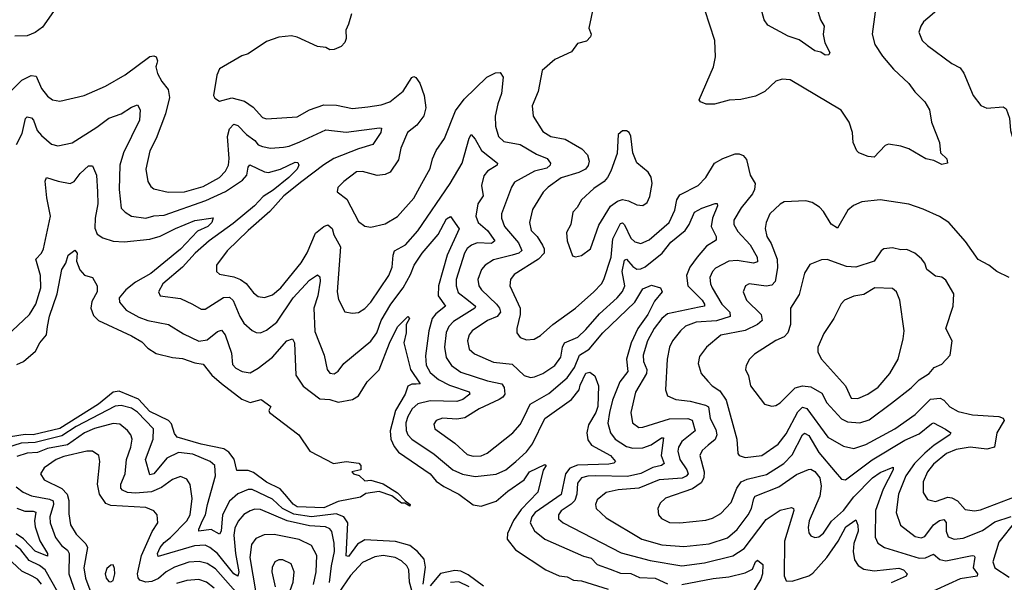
# Model space of a CAD drawing. Extents: x 1954678 to 2060275, y 904822 to 1016299.
# Tile 378 of 467: x 2015929 to 2020741, y 1007964 to 1010716. Entities that reach past the tile are written whole.
import ezdxf

# ---------------------------------------------------------------- set-up
doc = ezdxf.new("R2010")
doc.units = 0

msp = doc.modelspace()

# ---------------------------------------------------------------- linework, layer by layer
at = {"layer": '0CON20XD'}
for points in [[(2019807.5, 1010835), (2019842, 1010715), (2019860.8, 1010685), (2019856, 1010644), (2019863.8, 1010603.8), (2019888.2, 1010555), (2019883.3, 1010545), (2019865, 1010542.9), (2019845, 1010556.7), (2019815, 1010564), (2019738.3, 1010618.3), (2019685, 1010635.8), (2019585, 1010690), (2019568, 1010715), (2019543.1, 1010805)], [(2018740, 1010815), (2018710, 1010675), (2018722.5, 1010645), (2018718.3, 1010631.7), (2018698.3, 1010611.7), (2018655, 1010600), (2018625, 1010558.8), (2018545, 1010521.2), (2018481.7, 1010468.3), (2018462.5, 1010365), (2018434.2, 1010295), (2018438, 1010245), (2018485, 1010170), (2018525, 1010144.7), (2018595, 1010131.4), (2018645, 1010102.4), (2018675.5, 1010085), (2018704.4, 1010054.4), (2018711.6, 1010025), (2018707.2, 1010002.8), (2018694.2, 1009985.8), (2018661.6, 1009968.4), (2018575, 1009942.1), (2018512.2, 1009897.8), (2018487.3, 1009872.7), (2018435, 1009788), (2018421.1, 1009725), (2018429.2, 1009685), (2018457.6, 1009655), (2018483.8, 1009613.8), (2018492.7, 1009595), (2018492.3, 1009575), (2018465, 1009544.3), (2018345, 1009470), (2018327.3, 1009445), (2018323.8, 1009415), (2018374.1, 1009305), (2018375.4, 1009275), (2018358.1, 1009205), (2018358.6, 1009185), (2018375, 1009162.5), (2018405, 1009150), (2018443.8, 1009153.8), (2018475, 1009170.8), (2018534.4, 1009225), (2018644.7, 1009305.3), (2018735, 1009384.4), (2018772.9, 1009425), (2018783.4, 1009445), (2018819.5, 1009555), (2018828, 1009645), (2018865, 1009718.9), (2018875, 1009721.8), (2018885, 1009713.6), (2018915, 1009648.2), (2018935, 1009630), (2018965, 1009622.2), (2019005, 1009639.2), (2019103.3, 1009725), (2019130.5, 1009785), (2019140.2, 1009835), (2019155, 1009858.8), (2019245.6, 1009904.4), (2019281.5, 1009945), (2019325, 1010014.5), (2019365, 1010038), (2019425, 1010060), (2019445, 1010060.5), (2019465, 1010051.4), (2019481.7, 1010031.7), (2019498.7, 1009955), (2019522.9, 1009915), (2019519.4, 1009885), (2019510, 1009865), (2019454.8, 1009795.2), (2019418.8, 1009735), (2019419.6, 1009715), (2019439.4, 1009679.4), (2019499.1, 1009615), (2019532.4, 1009555), (2019535, 1009532.5), (2019514.7, 1009525.3), (2019435, 1009538.8), (2019395, 1009534.7), (2019329.7, 1009500.3), (2019315, 1009484.4), (2019301.8, 1009455), (2019304.7, 1009425), (2019313.5, 1009405), (2019361.1, 1009325), (2019400, 1009285), (2019401.5, 1009265), (2019335, 1009242.8), (2019235, 1009237), (2019183.1, 1009216.9), (2019157.7, 1009195), (2019118.7, 1009145), (2019105.2, 1009114.8), (2019093.5, 1009055), (2019085.4, 1008905.4), (2019095, 1008877.1), (2019135, 1008859.1), (2019205, 1008850.3), (2019281.3, 1008831.3), (2019295, 1008821.9), (2019303.4, 1008765), (2019331, 1008711), (2019336.1, 1008685), (2019327.5, 1008662.5), (2019294.4, 1008635.6), (2019265, 1008609.5), (2019253.4, 1008585), (2019274.8, 1008504.8), (2019272.6, 1008475), (2019259.3, 1008450.7), (2019217.9, 1008422.1), (2019085, 1008376.2), (2019058.5, 1008351.5), (2019047.5, 1008325), (2019051.1, 1008295), (2019066, 1008276), (2019105, 1008256.5), (2019155, 1008254.5), (2019282.1, 1008267.9), (2019315, 1008277.9), (2019355, 1008301.5), (2019406.2, 1008355), (2019433.1, 1008425), (2019454.8, 1008455.2), (2019485, 1008469.6), (2019578.8, 1008491.2), (2019663.4, 1008545), (2019705, 1008587.8), (2019755, 1008685.5), (2019765, 1008693.2), (2019785, 1008681.9), (2019835, 1008600), (2019914.8, 1008504.8), (2019945, 1008469.2), (2019965, 1008465.6), (2020095, 1008563.8), (2020255, 1008659.2), (2020325, 1008690.7), (2020385, 1008739.6), (2020395, 1008743.6), (2020453.9, 1008713.9), (2020479.4, 1008695), (2020474.4, 1008685), (2020398.3, 1008635), (2020353.3, 1008596.6), (2020302.5, 1008545), (2020259.4, 1008485), (2020223.3, 1008395), (2020211.9, 1008305), (2020233.9, 1008243.9), (2020305, 1008188.4), (2020335, 1008181.8), (2020352.1, 1008187.9), (2020395, 1008244.7), (2020425, 1008266.5), (2020445, 1008270.9), (2020456.1, 1008256.1), (2020456.4, 1008215), (2020467.1, 1008187.1), (2020495.2, 1008175.2), (2020539.7, 1008180.3), (2020635, 1008217.8), (2020695, 1008259.8), (2020775, 1008286.6)], [(2016105, 1010772.1), (2016039.9, 1010680.1), (2016005, 1010652.8), (2015965, 1010637.2), (2015904.2, 1010635.8)], [(2017550, 1010745), (2017535.5, 1010694.5), (2017523.3, 1010665), (2017524.6, 1010625), (2017517.7, 1010605), (2017500, 1010585), (2017465, 1010569.6), (2017445, 1010568.6), (2017425, 1010579.6), (2017384.7, 1010584.7), (2017285, 1010631.4), (2017257, 1010637), (2017195, 1010630.8), (2017135, 1010610), (2017045, 1010550), (2017015, 1010540), (2016905, 1010476.2), (2016892.9, 1010445), (2016876.2, 1010345), (2016882.9, 1010332.9), (2016905, 1010317.1), (2016965, 1010333.2), (2017027.1, 1010317.1), (2017069.1, 1010289.1), (2017115, 1010237.1), (2017135, 1010230.5), (2017285, 1010241.5), (2017344.7, 1010275.3), (2017415, 1010300), (2017477.9, 1010297.9), (2017555, 1010281.8), (2017630.2, 1010289.8), (2017695, 1010300), (2017738.6, 1010315), (2017802.7, 1010367.3), (2017845, 1010433.8), (2017855, 1010438), (2017865, 1010433.8), (2017884.2, 1010405), (2017905.3, 1010345.3), (2017914.5, 1010285), (2017903.4, 1010246.6), (2017869.4, 1010200.6), (2017824.6, 1010165), (2017791.7, 1010088.3), (2017779.6, 1010030.4), (2017739.5, 1009970.5), (2017715, 1009958.5), (2017676.6, 1009953.4), (2017605, 1009974.4), (2017575, 1009972.2), (2017512.5, 1009925), (2017484.2, 1009895), (2017480, 1009875), (2017527.8, 1009837.8), (2017585, 1009729.2), (2017615, 1009705.8), (2017645, 1009700.8), (2017715, 1009718.1), (2017775, 1009753.1), (2017855, 1009842.9), (2017894.6, 1009915.4), (2017935, 1009988.8), (2017945.6, 1010035), (2017963.9, 1010076.1), (2018005.6, 1010135), (2018059.5, 1010270.5), (2018101.9, 1010328.1), (2018212.2, 1010435), (2018255, 1010455.5), (2018277.1, 1010457.1), (2018291.1, 1010435), (2018284, 1010355), (2018265.3, 1010305), (2018252.6, 1010245), (2018253.8, 1010195), (2018268.9, 1010145), (2018295, 1010120.7), (2018375.2, 1010105.2), (2018455, 1010058.4), (2018506.8, 1010036.8), (2018523.8, 1010015), (2018521.5, 1010005), (2018505, 1009990.3), (2018444.6, 1009975.4), (2018347.8, 1009922.2), (2018332.6, 1009897.4), (2018283.2, 1009766.8), (2018283.3, 1009745), (2018298.8, 1009705), (2018367.4, 1009625), (2018383, 1009587), (2018368.1, 1009575), (2018335, 1009563.7), (2018245, 1009541.2), (2018203.8, 1009516.2), (2018185.4, 1009495), (2018167.8, 1009445), (2018172.8, 1009415), (2018186.1, 1009395), (2018259.8, 1009325), (2018273.3, 1009305), (2018277.9, 1009285), (2018262.1, 1009265), (2018214.8, 1009245.2), (2018139.6, 1009195), (2018126.2, 1009175), (2018117.7, 1009145), (2018126.2, 1009105), (2018151.5, 1009081.5), (2018245, 1009040.3), (2018335, 1009030.5), (2018395, 1008975.4), (2018425, 1008966.9), (2018445, 1008969.2), (2018485, 1008985.4), (2018545, 1009025.4), (2018574.2, 1009065), (2018581.9, 1009115), (2018591.2, 1009135), (2018656.5, 1009163.5), (2018695, 1009200.9), (2018762.2, 1009277.8), (2018848.4, 1009355), (2018875, 1009387.5), (2018885.8, 1009415), (2018873.8, 1009485), (2018885, 1009540), (2018895, 1009545.4), (2018925, 1009508.2), (2018945, 1009495.8), (2018965, 1009496.8), (2018985, 1009506.9), (2019069.4, 1009575), (2019111.6, 1009628.4), (2019181, 1009685), (2019201.2, 1009715), (2019226.9, 1009775), (2019263.1, 1009795), (2019327.1, 1009817.1), (2019337.1, 1009817.1), (2019339.4, 1009805), (2019314.4, 1009745.6), (2019308.6, 1009705), (2019332.5, 1009655), (2019332.9, 1009637.1), (2019285, 1009608.1), (2019240, 1009555), (2019204.1, 1009505), (2019187.1, 1009465), (2019194.8, 1009414.8), (2019263.7, 1009345), (2019276.3, 1009325), (2019275, 1009314.6), (2019250.5, 1009309.5), (2019095, 1009278.1), (2019066.5, 1009255), (2019030.2, 1009205), (2018997, 1009145), (2018976.6, 1009075), (2018977.6, 1009045), (2018993.5, 1009005), (2018992.8, 1008985), (2018938.6, 1008895), (2018915.4, 1008795), (2018924.6, 1008745), (2018955, 1008721.8), (2018975, 1008723.1), (2019105, 1008764.2), (2019195, 1008766.2), (2019215, 1008756.8), (2019230, 1008705), (2019165, 1008653.2), (2019148.9, 1008625), (2019145.8, 1008605), (2019155.7, 1008565), (2019190.2, 1008515), (2019196.1, 1008495), (2019186.6, 1008483.4), (2019166, 1008474), (2019055, 1008465.9), (2018954.2, 1008425), (2018853.3, 1008416.7), (2018795, 1008403.5), (2018751.9, 1008368.1), (2018742.7, 1008345), (2018746.7, 1008325), (2018795, 1008280), (2018970, 1008175), (2019067.9, 1008147.9), (2019175, 1008138.8), (2019297.8, 1008152.2), (2019387.5, 1008182.5), (2019435, 1008222), (2019489.2, 1008295), (2019505.7, 1008325), (2019516.1, 1008373.9), (2019524.1, 1008385.9), (2019639, 1008431), (2019725, 1008490.9), (2019783.6, 1008516.4), (2019795, 1008517.3), (2019815, 1008506.7), (2019838.8, 1008475), (2019846.1, 1008435), (2019839.6, 1008385)], [(2020109.5, 1010755), (2020094.5, 1010645), (2020108.1, 1010595), (2020145, 1010538.1), (2020198.9, 1010475), (2020275, 1010404.4), (2020303, 1010363), (2020352, 1010315), (2020375.5, 1010275.5), (2020385.7, 1010215), (2020424, 1010115), (2020429.2, 1010065), (2020460.6, 1010035), (2020462.9, 1010015), (2020435, 1010007.8), (2020397, 1010027), (2020357.5, 1010035), (2020273.8, 1010083.8), (2020235, 1010097.3), (2020175, 1010107.5), (2020159.5, 1010100.5), (2020105.7, 1010044.3), (2020075, 1010047.5), (2020030, 1010065), (2020020, 1010075), (2020003.1, 1010115), (2019999.6, 1010165), (2019983.5, 1010215), (2019944, 1010274), (2019695, 1010421.4), (2019655, 1010425.8), (2019625, 1010416), (2019571.2, 1010365), (2019525, 1010341.9), (2019453.4, 1010326.6), (2019396.8, 1010323.2), (2019325, 1010302.2), (2019283.8, 1010303.8), (2019256.7, 1010315), (2019250, 1010325), (2019320, 1010485), (2019329.4, 1010535), (2019325.6, 1010615), (2019277.1, 1010765)], [(2020420.5, 1010769.5), (2020346, 1010705), (2020332.5, 1010685), (2020322.9, 1010655), (2020340, 1010615), (2020365, 1010589.2), (2020485, 1010502.5), (2020525, 1010481.2), (2020542.9, 1010455), (2020589.2, 1010345), (2020625.7, 1010295.7), (2020655, 1010284), (2020735, 1010290), (2020749.5, 1010279.5), (2020766.2, 1010235), (2020771.2, 1010175), (2020785, 1010130), (2020815, 1010113.3), (2020845, 1010113.3)], [(2015813, 1010297), (2015939.1, 1010420.9), (2015985, 1010443.1), (2016009.3, 1010439.3), (2016035, 1010380), (2016065, 1010341.9), (2016088.8, 1010325), (2016125, 1010317.8), (2016243.8, 1010346.2), (2016348.7, 1010391.3), (2016445, 1010446.2), (2016565, 1010536.5), (2016585, 1010539.5), (2016595, 1010534.5), (2016602.7, 1010515), (2016598.3, 1010501.7), (2016594.8, 1010484.8), (2016602.9, 1010452.9), (2016623.2, 1010413.2), (2016654.5, 1010375), (2016661.5, 1010335), (2016640.9, 1010255), (2016595.3, 1010135), (2016565.4, 1010075), (2016545.5, 1009985), (2016555.5, 1009925), (2016570.3, 1009900.3), (2016585, 1009888.9), (2016655, 1009872.5), (2016735, 1009874.3), (2016825, 1009900.4), (2016905.1, 1009944.9), (2016935, 1009975.5), (2016950, 1010005), (2016953.3, 1010036.7), (2016944.4, 1010145.6), (2016955, 1010183.1), (2016975, 1010205.5), (2016995, 1010199.2), (2017036.6, 1010155), (2017077.7, 1010125), (2017095, 1010104.6), (2017115, 1010095.3), (2017155, 1010088.6), (2017217.3, 1010092.7), (2017245, 1010097.2), (2017298.5, 1010118.5), (2017425, 1010178.2), (2017525, 1010166.3), (2017687.7, 1010187.7), (2017697.5, 1010185), (2017694.4, 1010165), (2017654.7, 1010105.3), (2017585, 1010085.2), (2017463.5, 1010036.5), (2017415, 1010007), (2017307.6, 1009925), (2017220.2, 1009855), (2017151.9, 1009778.2), (2017045, 1009685.7), (2016942.7, 1009585), (2016891.1, 1009515), (2016890, 1009485), (2016905, 1009471.1), (2016975, 1009458.1), (2017007.8, 1009445), (2017035.2, 1009425.2), (2017070.7, 1009380.7), (2017095, 1009361.5), (2017125, 1009357.5), (2017165, 1009370.7), (2017205, 1009403.9), (2017305, 1009526.2), (2017334.1, 1009575.9), (2017375, 1009671.8), (2017415, 1009704), (2017435, 1009712.2), (2017455.5, 1009695.5), (2017464.4, 1009664.4), (2017497.4, 1009605), (2017480.3, 1009385), (2017486.9, 1009346.9), (2017517.1, 1009287.1), (2017555, 1009280.6), (2017585, 1009284.4), (2017615, 1009303.3), (2017645, 1009334.5), (2017733.5, 1009465), (2017748.8, 1009505), (2017753.3, 1009565), (2017760.3, 1009585), (2017814.4, 1009615.6), (2017875, 1009682.7), (2018032.5, 1009915), (2018091, 1010015), (2018125, 1010136.7), (2018135, 1010154), (2018155, 1010131.9), (2018185.6, 1010075.6), (2018264.4, 1010015), (2018262.9, 1010005), (2018214.8, 1009975.3), (2018197.6, 1009952.4), (2018186, 1009905), (2018193.9, 1009855), (2018167.3, 1009815), (2018158.9, 1009755), (2018169.1, 1009725), (2018215, 1009685.9), (2018251.2, 1009635), (2018235, 1009622), (2018165, 1009624.2), (2018136.7, 1009613.3), (2018115, 1009596.9), (2018102.3, 1009575), (2018061.7, 1009445), (2018062.5, 1009415), (2018072.2, 1009382.2), (2018122.2, 1009342.2), (2018156.1, 1009315), (2018152.7, 1009305), (2018049.6, 1009240.4), (2018026.9, 1009215), (2018013.1, 1009186.9), (2018004.2, 1009115), (2018013.5, 1009063.5), (2018039.6, 1009025), (2018085, 1008992.2), (2018215, 1008949.3), (2018284.8, 1008934.8), (2018296.5, 1008916.5), (2018299.2, 1008885), (2018290, 1008870), (2018272.1, 1008857.9), (2018175, 1008812.8), (2018105, 1008769.1), (2018065, 1008763.1), (2017995, 1008766.8), (2017965, 1008755.6), (2017952.4, 1008737.6), (2017957.1, 1008715), (2018054.8, 1008644.8), (2018115, 1008589.6), (2018145, 1008581.6), (2018185, 1008583.3), (2018213.8, 1008596.2), (2018338.8, 1008695), (2018375, 1008735.5), (2018395, 1008774.2), (2018423.6, 1008836.4), (2018515, 1008888.1), (2018604.7, 1008965), (2018640.6, 1009015), (2018664.6, 1009075), (2018711.4, 1009105), (2018778.1, 1009185), (2018935.5, 1009334.5), (2018975, 1009400.5), (2019017.5, 1009417.5), (2019061.2, 1009405), (2019069.5, 1009385), (2019030.6, 1009339.4), (2018999.5, 1009275), (2018949.6, 1009205), (2018917.4, 1009135), (2018893.8, 1009055), (2018901.6, 1008995), (2018862.5, 1008945), (2018826.2, 1008855), (2018811.5, 1008795), (2018802.7, 1008742.7), (2018816, 1008696), (2018838.9, 1008665), (2018895, 1008628.1), (2018925, 1008620.2), (2018975, 1008622.3), (2019015, 1008636.5), (2019065, 1008670.8), (2019075, 1008670.8), (2019063.3, 1008585), (2019078.8, 1008545), (2019065, 1008535.3), (2019023.4, 1008526.6), (2018965, 1008497.1), (2018898.7, 1008481.3), (2018745, 1008485.5), (2018705, 1008483.7), (2018675, 1008475.2), (2018655, 1008450), (2018651, 1008395), (2018641.5, 1008365), (2018624.1, 1008345.9), (2018575, 1008314.6), (2018561.8, 1008295), (2018562.7, 1008275), (2018584.8, 1008254.8), (2018868.4, 1008108.4), (2019011, 1008071), (2019165, 1008044.8), (2019275, 1008059.6), (2019415, 1008093.8), (2019469.7, 1008130.3), (2019577.9, 1008272.1), (2019645, 1008317.9), (2019700.7, 1008330.7), (2019710.6, 1008325), (2019712.9, 1008315), (2019667, 1008165), (2019665.5, 1007995.5), (2019675, 1007971.2), (2019705, 1007970.4), (2019785, 1007996.2), (2019805, 1008008.8), (2019874.4, 1008085), (2019929.4, 1008165), (2019966.8, 1008235), (2020015, 1008270), (2020024.6, 1008244.6)], [(2015913.2, 1010105), (2015940.8, 1010159.2), (2015957.1, 1010232.9), (2015965, 1010240.9), (2015986.2, 1010236.2), (2015996.1, 1010225), (2016014.6, 1010175), (2016035, 1010150), (2016085, 1010108.1), (2016115, 1010100), (2016185, 1010114.5), (2016305, 1010189.7), (2016365.2, 1010234.8), (2016425, 1010255.3), (2016475, 1010288.7), (2016505, 1010299.2), (2016517.5, 1010275), (2016514.2, 1010225), (2016435.3, 1010065), (2016418.4, 1010005), (2016414.2, 1009885), (2016425.5, 1009795), (2016444.7, 1009774.7), (2016475.8, 1009755.8), (2016545, 1009744.7), (2016585, 1009756.9), (2016635, 1009760), (2016838.6, 1009831.4), (2016935, 1009876.4), (2017018.5, 1009931.5), (2017038.2, 1009955), (2017045.6, 1009995), (2017053.8, 1010006.2), (2017125, 1009971.3), (2017145, 1009968.7), (2017203.1, 1009985), (2017275, 1010019.6), (2017288.3, 1010018.3), (2017293.1, 1010005), (2017284.2, 1009985), (2017243.9, 1009945), (2017168.4, 1009881.6), (2017118.9, 1009851.1), (2017075.8, 1009805), (2016971.3, 1009718.7), (2016855.3, 1009635), (2016786, 1009574), (2016725, 1009505.8), (2016628.5, 1009425), (2016607.5, 1009385), (2016615.5, 1009365.5), (2016715, 1009352.5), (2016773.1, 1009325), (2016815, 1009300.9), (2016835, 1009300.5), (2016925, 1009357.1), (2016955, 1009359.1), (2016972.2, 1009342.2), (2017004.8, 1009264.8), (2017025, 1009232.2), (2017065.4, 1009195.4), (2017085, 1009185.6), (2017105, 1009184.5), (2017135, 1009198.2), (2017185, 1009236.1), (2017265.3, 1009355), (2017345, 1009441.8), (2017385, 1009468.1), (2017395, 1009458.8), (2017396.9, 1009436.9), (2017386.1, 1009365), (2017366.3, 1009305), (2017371.9, 1009191.9), (2017417.3, 1009075), (2017432.2, 1009005), (2017445, 1008987.5), (2017465, 1008984.4), (2017485, 1008997.5), (2017512.5, 1009035), (2017645, 1009143.2), (2017675, 1009184.5), (2017694.9, 1009245.1), (2017742.9, 1009325), (2017802.5, 1009405), (2017839.5, 1009470.5), (2017856.2, 1009515), (2017896.4, 1009575), (2017974.4, 1009665.6), (2018015, 1009742.5), (2018035, 1009753.3), (2018076.2, 1009693.8), (2018018.6, 1009565), (2017976, 1009415), (2017974.2, 1009365), (2018010.5, 1009315), (2017962, 1009278), (2017945.2, 1009254.8), (2017928.3, 1009195), (2017912.3, 1009072.3), (2017916.2, 1009026.2), (2017935, 1008990.7), (2017975, 1008957), (2018029.3, 1008929.3), (2018125.2, 1008895.2), (2018129.4, 1008885), (2018095, 1008858.9), (2018065, 1008848.8), (2017935, 1008852.2), (2017875, 1008837.8), (2017847.5, 1008812.5), (2017825.7, 1008775), (2017815.6, 1008745), (2017817, 1008707), (2017826.2, 1008686.2), (2017845.4, 1008665), (2017955, 1008591.4), (2018045, 1008514.7), (2018092.7, 1008492.7), (2018155, 1008481.2), (2018257.5, 1008492.5), (2018305, 1008514.7), (2018354.1, 1008555.9), (2018405, 1008602.7), (2018435, 1008642.1), (2018494.8, 1008765.2), (2018625, 1008858.8), (2018662.7, 1008905), (2018668.5, 1008928.5), (2018695, 1008986.6), (2018715, 1008992.3), (2018740, 1008975), (2018758.2, 1008925), (2018755.1, 1008825), (2018744.9, 1008795), (2018709, 1008735), (2018700.2, 1008695), (2018705, 1008661.2), (2018722.7, 1008635), (2018816.8, 1008585), (2018840, 1008555), (2018833.1, 1008546.9), (2018808.4, 1008541.6), (2018655, 1008537.5), (2018616.8, 1008523.2), (2018596.2, 1008495), (2018575.4, 1008394.6), (2018448.9, 1008305), (2018431.7, 1008285), (2018424.1, 1008255), (2018445, 1008216.4), (2018495, 1008175.9), (2018685, 1008092.7), (2018721.7, 1008081.7), (2018751.3, 1008051.3), (2018815, 1008029.3), (2018865, 1008008.3), (2018915, 1008006.7), (2018958.3, 1007988.3), (2019035.2, 1007985.2), (2019095, 1007957.2)], [(2018645, 1009556.2), (2018675, 1009562), (2018718.9, 1009595), (2018758.8, 1009711.2), (2018815.7, 1009804.3), (2018850.9, 1009829.1), (2018875, 1009836.6), (2018905, 1009830), (2018945, 1009810), (2018975, 1009807.1), (2018995, 1009822), (2019008.3, 1009851.7), (2019020.6, 1009915), (2019015.5, 1009945.5), (2018999.7, 1009969.7), (2018945.8, 1010015.8), (2018926, 1010065), (2018916.4, 1010146.4), (2018907.5, 1010165), (2018895, 1010172.5), (2018875, 1010172.5), (2018853.3, 1010155), (2018848.1, 1010061.9), (2018817.8, 1009975), (2018801.1, 1009945), (2018784.6, 1009925.4), (2018735, 1009890.8), (2018674.2, 1009835), (2018652.9, 1009797.1), (2018632.5, 1009775), (2018622.9, 1009715), (2018600.8, 1009675), (2018604.4, 1009635), (2018630.5, 1009560.5), (2018645, 1009556.2)], [(2015865, 1009167.5), (2015976.1, 1009273.9), (2016007.6, 1009325), (2016031.3, 1009405), (2016030.9, 1009465), (2016007.3, 1009545), (2016035.3, 1009575), (2016045.3, 1009595), (2016080, 1009755), (2016061.2, 1009845), (2016053.8, 1009926.2), (2016060, 1009945), (2016116, 1009926), (2016175, 1009915.5), (2016195.2, 1009924.8), (2016225, 1009964.4), (2016265, 1010001.2), (2016285, 1010001.2), (2016303.8, 1009955), (2016309.2, 1009875), (2016310, 1009815), (2016297.4, 1009745), (2016295.9, 1009695.9), (2016307.2, 1009667.2), (2016335, 1009649.1), (2016385, 1009633.3), (2016438.9, 1009628.9), (2016565, 1009642.7), (2016615, 1009656.9), (2016690.8, 1009695), (2016785, 1009734.1), (2016875, 1009746.7), (2016868.5, 1009725), (2016847.9, 1009705), (2016797.8, 1009682.2), (2016715, 1009593.9), (2016570.5, 1009475), (2016495, 1009432), (2016447.6, 1009395), (2016415.3, 1009355), (2016417.3, 1009335), (2016448.5, 1009295), (2016510.4, 1009260.4), (2016555, 1009244.2), (2016655.3, 1009225.3), (2016729.6, 1009179.6), (2016805, 1009144.6), (2016845, 1009149.6), (2016895, 1009191.6), (2016915, 1009198.2), (2016933.7, 1009175), (2016963.4, 1009085), (2016969.5, 1009029.5), (2016985, 1009011.8), (2017015.8, 1008995), (2017055, 1008989.6), (2017095, 1009012.5), (2017165, 1009065.4), (2017235, 1009146.2), (2017262.5, 1009155), (2017272.3, 1009135), (2017278, 1008978), (2017314.4, 1008924.4), (2017395, 1008862.4), (2017445, 1008858.9), (2017485, 1008845.9), (2017555, 1008858.5), (2017585, 1008877.1), (2017626.9, 1008945), (2017685, 1009004.2), (2017735.8, 1009134.2), (2017775, 1009213.8), (2017825, 1009264.4), (2017834.4, 1009255), (2017818.1, 1009225), (2017818.2, 1009185), (2017806.9, 1009135), (2017839, 1009005), (2017886.2, 1008935), (2017866.5, 1008933.5), (2017845, 1008933.9), (2017826.5, 1008923.5), (2017812.2, 1008885), (2017765.5, 1008805), (2017739.2, 1008705), (2017743.4, 1008665), (2017758.7, 1008628.7), (2017780.2, 1008600.2), (2017934.6, 1008495), (2017965, 1008458.7), (2018002.4, 1008432.4), (2018074.4, 1008395), (2018145, 1008343.5), (2018185, 1008336.8), (2018258.2, 1008361.8), (2018315, 1008410.8), (2018394.2, 1008465.8), (2018420.6, 1008505), (2018495, 1008541.2), (2018501.2, 1008535), (2018487, 1008513), (2018461.2, 1008405), (2018379.1, 1008320.9), (2018342.9, 1008267.1), (2018313.6, 1008203.6), (2018310.5, 1008175), (2018352.8, 1008122.8), (2018500.8, 1008025), (2018565, 1007996.2), (2018605, 1007991.3), (2018635, 1007974.7), (2018675, 1007971.7), (2018805, 1007931.6)], [(2020765, 1009456), (2020704.6, 1009484.6), (2020665.9, 1009515.9), (2020613.8, 1009543.8), (2020551.2, 1009631.2), (2020470.6, 1009725), (2020425, 1009752.9), (2020345, 1009788.7), (2020275, 1009814.5), (2020135, 1009834.6), (2020045, 1009824.6), (2020003.3, 1009806.7), (2019975.6, 1009785), (2019925, 1009696.7), (2019895, 1009715.7), (2019858, 1009778), (2019838.6, 1009798.6), (2019801.7, 1009821.7), (2019770.9, 1009830.9), (2019665, 1009825.8), (2019645, 1009814.4), (2019595, 1009765.8), (2019576.5, 1009725), (2019571.5, 1009695), (2019580.8, 1009655), (2019601.3, 1009621.3), (2019630.7, 1009545), (2019631.9, 1009501.9), (2019621.3, 1009435), (2019605, 1009417.5), (2019577.8, 1009412.2), (2019493.8, 1009425), (2019476.2, 1009413.8), (2019464.5, 1009385.5), (2019481.8, 1009345), (2019552.7, 1009275), (2019558.1, 1009245), (2019535, 1009224.7), (2019475, 1009196.7), (2019355, 1009173.2), (2019285, 1009114.2), (2019251.2, 1009068.8), (2019245.5, 1009035), (2019258.9, 1008985), (2019291.7, 1008948.3), (2019313.1, 1008925), (2019351, 1008901), (2019381.4, 1008855), (2019434.6, 1008665), (2019439.2, 1008595), (2019445, 1008584.3), (2019475, 1008575.6), (2019555.8, 1008585), (2019635, 1008640.4), (2019675, 1008690), (2019731.5, 1008798.5), (2019755, 1008820.6), (2019775.4, 1008815), (2019879.2, 1008675), (2019955, 1008630), (2020005, 1008619.3), (2020065, 1008638.9), (2020206.2, 1008715), (2020305, 1008785.3), (2020380.5, 1008859.5), (2020427.5, 1008865), (2020444.7, 1008855), (2020475, 1008822.5), (2020515, 1008799.3), (2020585, 1008782.9), (2020715, 1008775.3), (2020735, 1008767.3), (2020740.9, 1008755), (2020704.2, 1008695), (2020693.3, 1008625), (2020655, 1008614.8), (2020575, 1008625.2), (2020505, 1008613.9), (2020457.9, 1008595), (2020395, 1008542.8), (2020365.9, 1008505), (2020344.7, 1008455), (2020344, 1008404), (2020365, 1008369.2), (2020405, 1008358.8), (2020465, 1008380.3), (2020485, 1008377.8), (2020513.1, 1008363.1), (2020549.9, 1008319.9), (2020595, 1008313.9), (2020625, 1008319.3), (2020796.2, 1008383.8)], [(2015915, 1009029.2), (2015946.7, 1009045), (2016005.5, 1009095), (2016026.9, 1009135), (2016059.6, 1009175), (2016065.3, 1009215.3), (2016075, 1009265.6), (2016111.8, 1009375), (2016135, 1009493.8), (2016154.3, 1009525.7), (2016165.5, 1009564.5), (2016198.8, 1009588.8), (2016208.9, 1009575), (2016206.9, 1009535), (2016223.4, 1009493.4), (2016245, 1009467.1), (2016284.3, 1009455), (2016308, 1009415), (2016307.1, 1009385), (2016282, 1009338), (2016276.4, 1009305), (2016289.8, 1009269.8), (2016314.7, 1009244.7), (2016475, 1009170.3), (2016525, 1009140.8), (2016555, 1009110), (2016595, 1009084), (2016675, 1009063.4), (2016725, 1009059.2), (2016785, 1009038.4), (2016825, 1009031.8), (2016867.8, 1008977.8), (2016915, 1008937.3), (2017015, 1008860), (2017055.6, 1008844.4), (2017108.3, 1008858.3), (2017156.2, 1008825), (2017146.7, 1008805), (2017150, 1008795), (2017292.5, 1008685), (2017346.7, 1008605), (2017462.5, 1008545), (2017525, 1008554.5), (2017587, 1008547), (2017596, 1008535), (2017596.7, 1008515), (2017552.5, 1008505), (2017560, 1008495), (2017587.4, 1008487.4), (2017615, 1008461.4), (2017645, 1008463.5), (2017705.2, 1008445.2), (2017775, 1008402.1), (2017812.1, 1008362.1), (2017836.9, 1008345), (2017835, 1008337.5), (2017810.8, 1008350.8), (2017795, 1008352.2), (2017747.8, 1008387.8), (2017685, 1008408), (2017620.7, 1008399.3), (2017595, 1008381.2), (2017485, 1008358.9), (2017415, 1008328.1), (2017285, 1008333.8), (2017265, 1008346.2), (2017234.5, 1008384.5), (2017201.8, 1008421.8), (2017135, 1008454.2), (2017071.5, 1008501.5), (2017045, 1008510.7), (2016990.8, 1008510.8), (2016976.8, 1008566.8), (2016950.2, 1008600.2), (2016926.9, 1008616.9), (2016815, 1008640.4), (2016698.6, 1008675), (2016685, 1008692), (2016669.9, 1008739.9), (2016656.1, 1008755), (2016565, 1008799.4), (2016509.4, 1008859.4), (2016415, 1008900), (2016385, 1008894.5), (2016313.7, 1008836.3), (2016125, 1008717.1), (2015995, 1008685.9), (2015955, 1008687.9), (2015883.3, 1008676.7)], [(2020035, 1008744.7), (2020080.5, 1008759.5), (2020190.1, 1008839.9), (2020285.7, 1008915), (2020324.3, 1008955), (2020374.2, 1008985), (2020398, 1009015), (2020435, 1009030.8), (2020476.2, 1009075), (2020486.9, 1009145), (2020455.6, 1009205), (2020490.8, 1009315), (2020494, 1009375), (2020455, 1009442), (2020435, 1009456.2), (2020405, 1009462.5), (2020375, 1009484.2), (2020363.1, 1009495), (2020353.1, 1009525), (2020336.6, 1009546.6), (2020304, 1009575), (2020265, 1009591.4), (2020235, 1009590), (2020195, 1009600.8), (2020152.5, 1009595), (2020138.8, 1009585), (2020105.3, 1009534.7), (2020014.7, 1009505.3), (2019969.6, 1009509.6), (2019875, 1009543.1), (2019847.8, 1009542.2), (2019790.9, 1009519.1), (2019763.7, 1009476.3), (2019737.8, 1009372.2), (2019695.3, 1009304.7), (2019695.3, 1009225), (2019683.2, 1009185), (2019665, 1009164.5), (2019625, 1009147.7), (2019520.2, 1009079.8), (2019495.6, 1009055), (2019478.8, 1009025), (2019476.2, 1009005), (2019490, 1008975), (2019500, 1008925), (2019568.8, 1008835), (2019605, 1008825.6), (2019625, 1008828.9), (2019645, 1008841.5), (2019718.6, 1008915), (2019755, 1008925.9), (2019795, 1008920.5), (2019849.2, 1008889.2), (2019873, 1008843), (2019945, 1008763.4), (2019975, 1008748.6), (2020035, 1008744.7)], [(2020025, 1008862.9), (2020074.8, 1008885.2), (2020125, 1008919.6), (2020182.1, 1008985), (2020222.7, 1009055), (2020247.5, 1009155), (2020251.2, 1009195), (2020230, 1009345), (2020214.6, 1009384.6), (2020195, 1009401.9), (2020107.5, 1009405), (2020055, 1009371.8), (2020005, 1009363.3), (2019960.8, 1009345), (2019943.4, 1009326.6), (2019907.8, 1009255), (2019858.7, 1009181.3), (2019829.2, 1009115), (2019830.3, 1009090.3), (2019847.5, 1009055), (2019964.7, 1008924.7), (2019992.7, 1008865), (2020025, 1008862.9)], [(2016822.7, 1008267.3), (2016837.7, 1008295), (2016845.9, 1008345), (2016885.7, 1008485), (2016881.8, 1008535), (2016860.5, 1008555), (2016775, 1008590.3), (2016705, 1008599.4), (2016648, 1008572), (2016585, 1008495.3), (2016565, 1008490.5), (2016544, 1008565), (2016580.8, 1008665), (2016582.6, 1008715), (2016505, 1008797.3), (2016475.8, 1008815.8), (2016425, 1008829.5), (2016395, 1008825.2), (2016205, 1008727.2), (2016135, 1008681), (2016005, 1008648), (2015935.3, 1008644.7), (2015865, 1008622.1)], [(2017442.9, 1007962.9), (2017452.1, 1008045), (2017468.1, 1008115), (2017466.1, 1008156.1), (2017455, 1008212.2), (2017445.2, 1008225.2), (2017424.2, 1008235), (2017345, 1008239.9), (2017235.7, 1008265.7), (2017105, 1008320.3), (2017078.6, 1008321.4), (2017055, 1008314.6), (2017025, 1008295.4), (2016995.9, 1008264.1), (2016980.1, 1008229.9), (2016975.9, 1008195), (2016983.7, 1008105), (2017000.2, 1008015), (2016995, 1007994.7), (2016975, 1008006.2), (2016895, 1008106), (2016858.8, 1008135), (2016835, 1008145.6), (2016783, 1008143), (2016605, 1008090), (2016602, 1008105), (2016615.2, 1008135), (2016635, 1008159.3), (2016666.5, 1008183.5), (2016745.3, 1008265), (2016761.4, 1008295), (2016771.4, 1008375), (2016762.3, 1008442.3), (2016745, 1008468.1), (2016715, 1008481.5), (2016675, 1008467.3), (2016621.8, 1008428.2), (2016572.7, 1008407.3), (2016495, 1008400.2), (2016455, 1008403.9), (2016430.5, 1008415), (2016423.8, 1008425), (2016423.8, 1008445), (2016444.7, 1008495), (2016451.1, 1008565), (2016472.5, 1008625), (2016479.1, 1008665), (2016472.2, 1008685), (2016455, 1008706.9), (2016418.3, 1008738.3), (2016385, 1008740.6), (2016295, 1008716.2), (2016245, 1008694.8), (2016163, 1008637), (2016065, 1008618.5), (2016015, 1008599.9), (2015965, 1008595.8), (2015915, 1008580.2)], [(2017045, 1007849.7), (2016885, 1008030.2), (2016845, 1008056), (2016805.6, 1008065.6), (2016755, 1008062.3), (2016685, 1008038.1), (2016644.1, 1008015.9), (2016606.9, 1007983.1), (2016575, 1007968.5), (2016545, 1007965.7), (2016515.6, 1007975.6), (2016507, 1007987), (2016504.8, 1008005), (2016523.8, 1008096.2), (2016577, 1008213), (2016603.6, 1008255), (2016600, 1008295), (2016584, 1008314), (2016545, 1008330), (2016375, 1008339.3), (2016349.8, 1008349.8), (2016318.7, 1008395), (2016309.1, 1008445), (2016320.4, 1008555), (2016315.5, 1008585), (2016285, 1008605.5), (2016256.3, 1008606.3), (2016145, 1008579.8), (2016106.7, 1008565), (2016048.9, 1008525), (2016030, 1008495), (2016048.6, 1008465), (2016135, 1008423.1), (2016160, 1008395), (2016168.3, 1008365), (2016168.8, 1008298.8), (2016177.8, 1008245), (2016205, 1008199.1), (2016252.2, 1008152.2), (2016260.8, 1008135), (2016242, 1008035), (2016250.7, 1007985), (2016276.6, 1007915)], [(2019839.6, 1008385), (2019787.2, 1008265), (2019781.7, 1008231.7), (2019785, 1008206.7), (2019795, 1008192), (2019815, 1008183.1), (2019835, 1008187.5), (2019856.9, 1008205), (2019896.7, 1008263.3), (2019955.2, 1008315), (2020005, 1008382), (2020096.7, 1008475), (2020135, 1008501.7), (2020197.4, 1008527.4), (2020197.7, 1008515), (2020149.7, 1008420.3), (2020112, 1008315), (2020109.1, 1008185), (2020122.2, 1008155), (2020155, 1008135.3), (2020325, 1008083), (2020356.1, 1008083.9), (2020395, 1008102.7), (2020426.6, 1008076.6), (2020455, 1008069.2), (2020584.7, 1008095.3), (2020594.3, 1008094.3), (2020596.6, 1008086.6), (2020588.6, 1008035), (2020610.4, 1008005), (2020608, 1007995), (2020525, 1007981.8), (2020355, 1007902.3)], [(2015912.1, 1008432.1), (2015945.2, 1008405.2), (2015986.7, 1008386.7), (2016075, 1008371), (2016092.8, 1008362.8), (2016094.8, 1008345), (2016076, 1008285), (2016078.4, 1008255), (2016103.7, 1008183.7), (2016133.6, 1008143.6), (2016162, 1008122), (2016170.7, 1008105), (2016168.5, 1008005), (2016211.2, 1007885), (2016211.2, 1007865), (2016195, 1007867.8), (2016115.9, 1007915.9), (2016052.6, 1008025), (2016025, 1008046.8), (2015975, 1008070.4), (2015935, 1008123), (2015908.9, 1008145)], [(2017900.9, 1007955), (2017911.7, 1008038.3), (2017905, 1008076.8), (2017873.3, 1008115), (2017835, 1008143.7), (2017765, 1008163.6), (2017615, 1008172.4), (2017579.2, 1008150.8), (2017535, 1008091.2), (2017525, 1008094), (2017533, 1008255), (2017513.2, 1008285), (2017475, 1008298.7), (2017355, 1008283.8), (2017268.1, 1008298.1), (2017212.6, 1008325), (2017165, 1008370.5), (2017065, 1008417.6), (2017045, 1008418), (2016995, 1008397.2), (2016955, 1008361.9), (2016919.6, 1008295), (2016913.1, 1008215), (2016905, 1008199.6), (2016865, 1008222.4), (2016804.4, 1008215), (2016803.5, 1008225), (2016822.7, 1008267.3)], [(2015915, 1008327.7), (2015953.1, 1008313.1), (2015995, 1008313.1), (2016007.7, 1008307.7), (2016001.1, 1008265), (2016003.8, 1008235), (2016027.7, 1008167.7), (2016065.4, 1008105), (2016065, 1008092.5), (2016005, 1008116), (2015947.8, 1008177.8), (2015911.6, 1008201.6)], [(2020024.6, 1008244.6), (2020027.2, 1008215), (2020006.2, 1008153.8), (2020002.1, 1008115), (2020008.1, 1008075), (2020027.2, 1008047.2), (2020055, 1008029.1), (2020105, 1008020.8), (2020225, 1008033.4), (2020247.9, 1008025), (2020266.7, 1008005), (2020261.9, 1007995), (2020188, 1007962)], [(2020796.6, 1008265), (2020715, 1008160.4), (2020685.8, 1008065), (2020694.8, 1008034.8), (2020765, 1007988.9)], [(2017365, 1007952.9), (2017377.5, 1008015), (2017380.8, 1008095), (2017355.5, 1008145), (2017295, 1008174.2), (2017171.9, 1008198.1), (2017123.4, 1008196.6), (2017082.1, 1008177.9), (2017060.9, 1008149.1), (2017053.3, 1008085), (2017082.7, 1007912.7)], [(2017845.1, 1007925.1), (2017833.2, 1007965), (2017830.7, 1008025), (2017821.2, 1008045), (2017795, 1008069.4), (2017764.2, 1008085), (2017705, 1008096.1), (2017665, 1008089.1), (2017605, 1008060.6), (2017545, 1007997.1), (2017485, 1007909.2)], [(2016035, 1007955.9), (2016015, 1007980), (2015990, 1007995), (2015938.4, 1008018.4), (2015867.5, 1008085)], [(2016375, 1007966), (2016385, 1007973.3), (2016393.1, 1008005), (2016392.5, 1008032.5), (2016385, 1008050), (2016375, 1008048.8), (2016355, 1008031.2), (2016345.7, 1008005), (2016350.6, 1007985), (2016365, 1007968), (2016375, 1007966)], [(2017228.8, 1007865), (2017265.3, 1007965), (2017270, 1008015), (2017255, 1008054.4), (2017215, 1008073.6), (2017195, 1008073.5), (2017176.2, 1008063.8), (2017162.9, 1008037.1), (2017160.7, 1008015), (2017177, 1007943)], [(2019165, 1007953.9), (2019317.6, 1007982.4), (2019395, 1007990.5), (2019475, 1008010), (2019510.9, 1008029.1), (2019525.4, 1008064.6), (2019535, 1008072.2), (2019560.7, 1008050.7), (2019559.6, 1008005), (2019550.8, 1007979.2), (2019504.7, 1007905)], [(2018195.4, 1007945.4), (2018120.8, 1008000.8), (2018085, 1008019.5), (2018055, 1008022.2), (2017985, 1008007), (2017935, 1007946.4)], [(2016879.1, 1007935), (2016841.5, 1007965), (2016805, 1007977.8), (2016745, 1007974), (2016695, 1007958.7)], [(2018125, 1007942.3), (2018075, 1007965.9), (2018035, 1007963.9)]]:
    msp.add_lwpolyline(points, dxfattribs=at)

doc.saveas('drawing.dxf')
